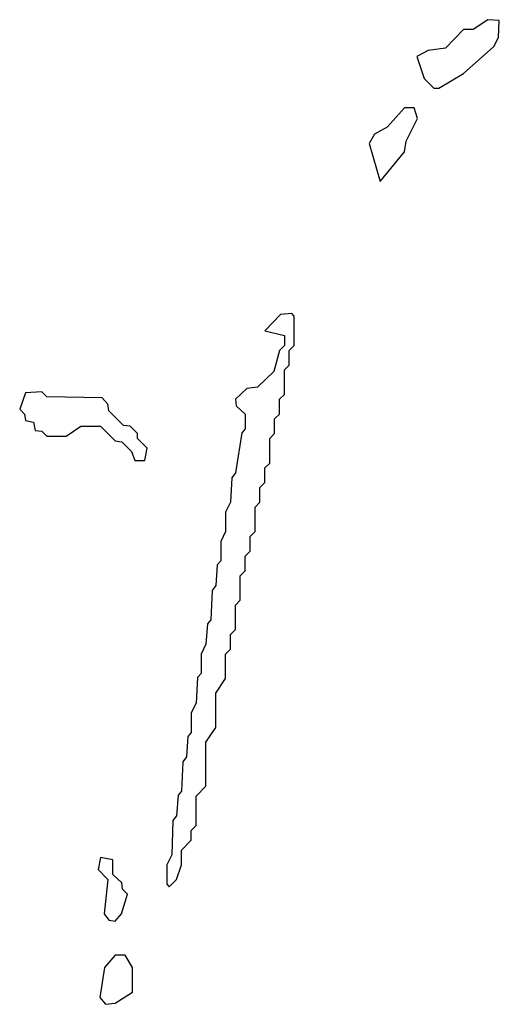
# Model space of a CAD drawing. Extents: x 2889633 to 3052318, y 540750 to 918690.
# Tile 361 of 656: x 2967260 to 2968238, y 760680 to 762690. Entities that reach past the tile are written whole.
import ezdxf

# ---------------------------------------------------------------- set-up
doc = ezdxf.new("R2010")
doc.units = 0

msp = doc.modelspace()

# ---------------------------------------------------------------- linework, layer by layer
at = {"layer": '0CON02XD'}
for points in [[(2968115, 762550), (2968165, 762580), (2968227.5, 762635), (2968236.4, 762653.6), (2968238.3, 762688.3), (2968215, 762690), (2968185, 762670), (2968165, 762670), (2968128.3, 762631.7), (2968093, 762627), (2968070, 762615), (2968085, 762570), (2968105, 762550), (2968115, 762550)], [(2967995, 762360), (2968045, 762420), (2968048.3, 762441.7), (2968071.7, 762488.3), (2968065, 762510), (2968045, 762510), (2968009.3, 762470.7), (2967983.6, 762456.4), (2967973, 762437), (2967995, 762360)], [(2967565, 760920), (2967580, 760935), (2967590, 760965), (2967590, 760995), (2967610, 761015), (2967610, 761035), (2967620, 761045), (2967620, 761105), (2967640, 761125), (2967640, 761215), (2967660, 761245), (2967660, 761315), (2967680, 761345), (2967680, 761395), (2967690, 761405), (2967690, 761435), (2967700, 761445), (2967700, 761495), (2967710, 761505), (2967710, 761555), (2967720, 761565), (2967720, 761595), (2967730, 761605), (2967730, 761635), (2967740, 761645), (2967740, 761695), (2967750, 761705), (2967750, 761735), (2967760, 761745), (2967760, 761775), (2967770, 761785), (2967770, 761835), (2967780, 761845), (2967780, 761875), (2967790, 761885), (2967790, 761915), (2967800, 761925), (2967800, 761975), (2967810, 761985), (2967810, 762015), (2967820, 762025), (2967820, 762085), (2967815, 762090), (2967791.7, 762088.3), (2967760, 762055), (2967800, 762045), (2967800, 762025), (2967790, 762015), (2967778.3, 761971.7), (2967745, 761940), (2967723, 761937), (2967700, 761915), (2967701.7, 761901.7), (2967720, 761885), (2967720, 761855), (2967713.3, 761846.7), (2967700, 761765), (2967692.5, 761755), (2967690, 761705), (2967680, 761685), (2967680, 761645), (2967670, 761625), (2967670, 761585), (2967663, 761577), (2967660, 761535), (2967652.5, 761525), (2967650, 761465), (2967643, 761457), (2967640, 761415), (2967630, 761395), (2967630, 761355), (2967623, 761347), (2967620, 761295), (2967610, 761275), (2967610, 761235), (2967603, 761227), (2967600, 761185), (2967592.5, 761175), (2967590, 761115), (2967583, 761107), (2967580, 761065), (2967572.5, 761055), (2967570, 760985), (2967560, 760965), (2967560, 760925), (2967565, 760920)], [(2967515, 761790), (2967520, 761815), (2967500, 761835), (2967500, 761845), (2967485, 761860), (2967471.7, 761861.7), (2967441.7, 761891.7), (2967440, 761905), (2967428.3, 761918.3), (2967315, 761920), (2967305, 761930), (2967271.7, 761928.3), (2967260, 761895), (2967270, 761885), (2967271.7, 761871.7), (2967288.3, 761868.3), (2967291.7, 761851.7), (2967305, 761850), (2967315, 761840), (2967355, 761840), (2967385, 761860), (2967425, 761860), (2967455, 761830), (2967468.3, 761828.3), (2967488.3, 761808.3), (2967495, 761790), (2967515, 761790)], [(2967455, 760850), (2967467.5, 760865), (2967480, 760905), (2967470, 760915), (2967468.3, 760928.3), (2967450, 760945), (2967450, 760975), (2967425, 760980), (2967420, 760955), (2967440, 760935), (2967432.5, 760865), (2967441.7, 760851.7), (2967455, 760850)], [(2967435, 760680), (2967455, 760682.5), (2967490, 760705), (2967490, 760755), (2967475, 760780), (2967455, 760780), (2967433.3, 760755), (2967423.6, 760693.6), (2967435, 760680)]]:
    msp.add_lwpolyline(points, dxfattribs=at)

doc.saveas('drawing.dxf')
